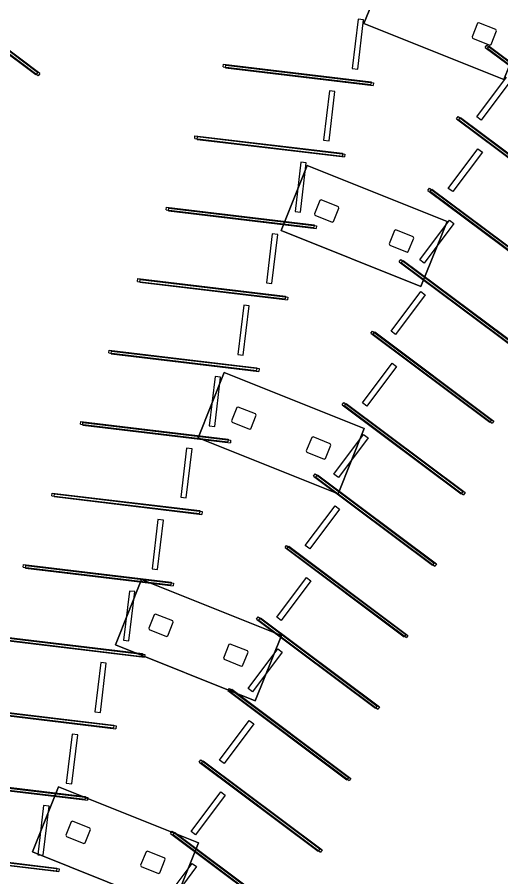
# Model space of a CAD drawing. Extents: x 468143 to 491361, y 1438528 to 1468730.
# Drawn here: x 488707.3 to 488765.9, y 1467080.3 to 1467184.3 of the extents above; entities that cross this region are included whole.
import ezdxf

# ---------------------------------------------------------------- set-up
doc = ezdxf.new("R2010")
doc.units = 0
doc.layers.add('Default', color=7, linetype='Continuous')
doc.layers.add('Xreference_dp', color=7, linetype='Continuous')

# ---------------------------------------------------------------- blocks, each defined once
blk = doc.blocks.new('Footing-Rectangular - F5-183379-FOUNDATION PLAN_1')
at = {"layer": 'Default'}
for p, q in [((109.5, 51), (-109.5, 51)), ((-109.5, 51), (-109.5, -51)), ((-109.5, -51), (-109.5, 51)), ((-109.5, 51), (109.5, 51)), ((109.5, -51), (109.5, 51)), ((109.5, 51), (109.5, -51)), ((-109.5, -51), (109.5, -51)), ((109.5, -51), (-109.5, -51))]:
    blk.add_line(p, q, dxfattribs=at)

msp = doc.modelspace()

# ---------------------------------------------------------------- linework, layer by layer
at = {"layer": 'Xreference_dp'}
for p, q in [((488709.58, 1467177.37), (488694.2, 1467188.88)), ((488709.78, 1467177.64), (488694.4, 1467189.15)), ((488709.86, 1467177.26), (488694.48, 1467188.77)), ((488710.06, 1467177.53), (488694.68, 1467189.04)), ((488748.59, 1467184.09), (488747.88, 1467178.13)), ((488748.55, 1467178.05), (488749.26, 1467184.01)), ((488749.26, 1467184.01), (488748.59, 1467184.09)), ((488763.04, 1467183.61), (488762.39, 1467181.98)), ((488763.2, 1467183.68), (488763.04, 1467183.61)), ((488765.29, 1467182.84), (488763.2, 1467183.68)), ((488764.71, 1467181.05), (488765.36, 1467182.68)), ((488765.36, 1467182.68), (488765.29, 1467182.84)), ((488762.39, 1467181.98), (488762.46, 1467181.82)), ((488762.46, 1467181.82), (488764.55, 1467180.98)), ((488763.97, 1467180.7), (488764.17, 1467180.96)), ((488763.97, 1467180.7), (488778.39, 1467169.91)), ((488764.17, 1467180.96), (488778.59, 1467170.18)), ((488764.26, 1467180.58), (488764.46, 1467180.85)), ((488764.26, 1467180.58), (488778.67, 1467169.8)), ((488764.46, 1467180.85), (488778.87, 1467170.07)), ((488764.55, 1467180.98), (488764.71, 1467181.05)), ((488732.28, 1467178.32), (488732.32, 1467178.65)), ((488732.28, 1467178.32), (488750.15, 1467176.19)), ((488732.32, 1467178.65), (488750.19, 1467176.52)), ((488732.56, 1467178.21), (488732.6, 1467178.54)), ((488732.56, 1467178.21), (488750.43, 1467176.08)), ((488732.6, 1467178.54), (488750.47, 1467176.41)), ((488747.88, 1467178.13), (488748.55, 1467178.05)), ((488709.78, 1467177.64), (488709.58, 1467177.37)), ((488710.06, 1467177.53), (488709.86, 1467177.26)), ((488762.98, 1467172.28), (488766.57, 1467177.08)), ((488750.19, 1467176.52), (488750.15, 1467176.19)), ((488750.47, 1467176.41), (488750.43, 1467176.08)), ((488767.11, 1467176.69), (488763.51, 1467171.88)), ((488745.13, 1467175.44), (488744.42, 1467169.48)), ((488745.08, 1467169.4), (488745.8, 1467175.36)), ((488745.8, 1467175.36), (488745.13, 1467175.44)), ((488760.51, 1467172.04), (488760.71, 1467172.31)), ((488760.51, 1467172.04), (488774.92, 1467161.26)), ((488760.71, 1467172.31), (488775.12, 1467161.53)), ((488760.8, 1467171.93), (488761, 1467172.2)), ((488760.8, 1467171.93), (488775.21, 1467161.15)), ((488761, 1467172.2), (488775.41, 1467161.42)), ((488763.51, 1467171.88), (488762.98, 1467172.28)), ((488728.82, 1467169.67), (488728.85, 1467170)), ((488728.85, 1467170), (488746.73, 1467167.87)), ((488729.1, 1467169.56), (488729.14, 1467169.89)), ((488729.14, 1467169.89), (488747.01, 1467167.76)), ((488728.82, 1467169.67), (488746.69, 1467167.54)), ((488729.1, 1467169.56), (488746.97, 1467167.43)), ((488744.42, 1467169.48), (488745.08, 1467169.4)), ((488746.73, 1467167.87), (488746.69, 1467167.54)), ((488747.01, 1467167.76), (488746.97, 1467167.43)), ((488759.52, 1467163.63), (488763.11, 1467168.43)), ((488763.65, 1467168.03), (488760.05, 1467163.23)), ((488763.11, 1467168.43), (488763.65, 1467168.03)), ((488741.67, 1467166.79), (488740.96, 1467160.83)), ((488741.62, 1467160.75), (488742.33, 1467166.71)), ((488742.33, 1467166.71), (488741.67, 1467166.79)), ((488757.05, 1467163.39), (488757.25, 1467163.66)), ((488757.25, 1467163.66), (488771.66, 1467152.88)), ((488757.34, 1467163.28), (488757.54, 1467163.55)), ((488757.54, 1467163.55), (488771.95, 1467152.77)), ((488760.05, 1467163.23), (488759.52, 1467163.63)), ((488757.05, 1467163.39), (488771.46, 1467152.61)), ((488757.34, 1467163.28), (488771.75, 1467152.5)), ((488743.96, 1467162.16), (488743.31, 1467160.54)), ((488744.12, 1467162.23), (488743.96, 1467162.16)), ((488746.21, 1467161.39), (488744.12, 1467162.23)), ((488725.35, 1467161.02), (488725.39, 1467161.35)), ((488725.35, 1467161.02), (488743.23, 1467158.89)), ((488725.39, 1467161.35), (488743.27, 1467159.22)), ((488725.64, 1467160.91), (488725.68, 1467161.24)), ((488725.64, 1467160.91), (488743.51, 1467158.78)), ((488725.68, 1467161.24), (488743.55, 1467159.11)), ((488740.96, 1467160.83), (488741.62, 1467160.75)), ((488743.31, 1467160.54), (488743.38, 1467160.37)), ((488743.38, 1467160.37), (488745.47, 1467159.54)), ((488745.63, 1467159.61), (488746.28, 1467161.23)), ((488746.28, 1467161.23), (488746.21, 1467161.39)), ((488745.47, 1467159.54), (488745.63, 1467159.61)), ((488756.06, 1467154.98), (488759.65, 1467159.78)), ((488760.19, 1467159.38), (488756.59, 1467154.58)), ((488759.65, 1467159.78), (488760.19, 1467159.38)), ((488743.27, 1467159.22), (488743.23, 1467158.89)), ((488743.55, 1467159.11), (488743.51, 1467158.78)), ((488753.01, 1467158.54), (488752.36, 1467156.91)), ((488753.17, 1467158.61), (488753.01, 1467158.54)), ((488755.26, 1467157.77), (488753.17, 1467158.61)), ((488738.21, 1467158.14), (488737.5, 1467152.18)), ((488738.16, 1467152.1), (488738.87, 1467158.06)), ((488738.87, 1467158.06), (488738.21, 1467158.14)), ((488754.68, 1467155.99), (488755.33, 1467157.61)), ((488755.33, 1467157.61), (488755.26, 1467157.77)), ((488752.36, 1467156.91), (488752.43, 1467156.75)), ((488752.43, 1467156.75), (488754.52, 1467155.92)), ((488754.52, 1467155.92), (488754.68, 1467155.99)), ((488753.59, 1467154.74), (488753.79, 1467155.01)), ((488753.59, 1467154.74), (488768, 1467143.96)), ((488753.79, 1467155.01), (488768.2, 1467144.23)), ((488753.87, 1467154.63), (488754.07, 1467154.9)), ((488753.87, 1467154.63), (488768.29, 1467143.85)), ((488754.07, 1467154.9), (488768.49, 1467144.12)), ((488756.59, 1467154.58), (488756.06, 1467154.98)), ((488721.89, 1467152.37), (488721.93, 1467152.7)), ((488721.89, 1467152.37), (488739.77, 1467150.24)), ((488721.93, 1467152.7), (488739.81, 1467150.57)), ((488722.18, 1467152.26), (488722.22, 1467152.59)), ((488722.18, 1467152.26), (488740.05, 1467150.13)), ((488722.22, 1467152.59), (488740.09, 1467150.46)), ((488737.5, 1467152.18), (488738.16, 1467152.1)), ((488752.6, 1467146.33), (488756.19, 1467151.13)), ((488756.19, 1467151.13), (488756.73, 1467150.73)), ((488739.81, 1467150.57), (488739.77, 1467150.24)), ((488740.09, 1467150.46), (488740.05, 1467150.13)), ((488756.73, 1467150.73), (488753.13, 1467145.93)), ((488734.75, 1467149.49), (488734.04, 1467143.53)), ((488734.7, 1467143.45), (488735.41, 1467149.41)), ((488735.41, 1467149.41), (488734.75, 1467149.49)), ((488750.13, 1467146.09), (488750.33, 1467146.36)), ((488750.13, 1467146.09), (488764.54, 1467135.31)), ((488750.33, 1467146.36), (488764.74, 1467135.58)), ((488750.41, 1467145.98), (488750.61, 1467146.25)), ((488750.41, 1467145.98), (488764.83, 1467135.2)), ((488750.61, 1467146.25), (488765.02, 1467135.46)), ((488753.13, 1467145.93), (488752.6, 1467146.33)), ((488718.43, 1467143.72), (488718.47, 1467144.05)), ((488718.43, 1467143.72), (488736.3, 1467141.59)), ((488718.47, 1467144.05), (488736.34, 1467141.92)), ((488718.72, 1467143.61), (488718.76, 1467143.94)), ((488718.76, 1467143.94), (488736.63, 1467141.81)), ((488718.72, 1467143.61), (488736.59, 1467141.48)), ((488734.04, 1467143.53), (488734.7, 1467143.45)), ((488736.34, 1467141.92), (488736.3, 1467141.59)), ((488736.63, 1467141.81), (488736.59, 1467141.48)), ((488749.14, 1467137.68), (488752.73, 1467142.48)), ((488753.26, 1467142.08), (488749.67, 1467137.28)), ((488752.73, 1467142.48), (488753.26, 1467142.08)), ((488731.29, 1467140.84), (488730.58, 1467134.88)), ((488731.24, 1467134.8), (488731.95, 1467140.76)), ((488731.95, 1467140.76), (488731.29, 1467140.84)), ((488746.67, 1467137.44), (488746.87, 1467137.71)), ((488746.87, 1467137.71), (488761.28, 1467126.92)), ((488746.95, 1467137.33), (488747.15, 1467137.6)), ((488747.15, 1467137.6), (488761.56, 1467126.81)), ((488749.67, 1467137.28), (488749.14, 1467137.68)), ((488733.93, 1467137.09), (488733.28, 1467135.47)), ((488734.09, 1467137.16), (488733.93, 1467137.09)), ((488736.18, 1467136.33), (488734.09, 1467137.16)), ((488746.67, 1467137.44), (488761.08, 1467126.66)), ((488746.95, 1467137.33), (488761.36, 1467126.55)), ((488714.97, 1467135.07), (488715.01, 1467135.4)), ((488715.01, 1467135.4), (488732.88, 1467133.27)), ((488733.28, 1467135.47), (488733.35, 1467135.31)), ((488735.6, 1467134.54), (488736.25, 1467136.16)), ((488736.25, 1467136.16), (488736.18, 1467136.33)), ((488764.74, 1467135.58), (488764.54, 1467135.31)), ((488765.02, 1467135.46), (488764.83, 1467135.2)), ((488714.97, 1467135.07), (488732.84, 1467132.94)), ((488715.26, 1467134.96), (488715.29, 1467135.29)), ((488715.26, 1467134.96), (488733.13, 1467132.83)), ((488715.29, 1467135.29), (488733.17, 1467133.16)), ((488730.58, 1467134.88), (488731.24, 1467134.8)), ((488733.35, 1467135.31), (488735.44, 1467134.47)), ((488735.44, 1467134.47), (488735.6, 1467134.54)), ((488742.98, 1467133.47), (488742.33, 1467131.85)), ((488743.14, 1467133.54), (488742.98, 1467133.47)), ((488745.23, 1467132.7), (488743.14, 1467133.54)), ((488745.68, 1467129.03), (488749.27, 1467133.83)), ((488749.8, 1467133.43), (488746.21, 1467128.63)), ((488749.27, 1467133.83), (488749.8, 1467133.43)), ((488732.88, 1467133.27), (488732.84, 1467132.94)), ((488733.17, 1467133.16), (488733.13, 1467132.83)), ((488744.65, 1467130.92), (488745.3, 1467132.54)), ((488745.3, 1467132.54), (488745.23, 1467132.7)), ((488727.83, 1467132.19), (488727.12, 1467126.23)), ((488727.78, 1467126.15), (488728.49, 1467132.11)), ((488728.49, 1467132.11), (488727.83, 1467132.19)), ((488742.33, 1467131.85), (488742.4, 1467131.68)), ((488742.4, 1467131.68), (488744.49, 1467130.85)), ((488744.49, 1467130.85), (488744.65, 1467130.92)), ((488743.21, 1467128.79), (488743.41, 1467129.06)), ((488743.21, 1467128.79), (488757.62, 1467118.01)), ((488743.41, 1467129.06), (488757.82, 1467118.27)), ((488743.49, 1467128.68), (488743.69, 1467128.95)), ((488743.49, 1467128.68), (488757.9, 1467117.9)), ((488743.69, 1467128.95), (488758.1, 1467118.16)), ((488746.21, 1467128.63), (488745.68, 1467129.03)), ((488711.51, 1467126.42), (488711.55, 1467126.75)), ((488711.51, 1467126.42), (488729.38, 1467124.29)), ((488711.55, 1467126.75), (488729.42, 1467124.62)), ((488711.79, 1467126.31), (488711.83, 1467126.64)), ((488711.79, 1467126.31), (488729.67, 1467124.17)), ((488711.83, 1467126.64), (488729.71, 1467124.51)), ((488727.12, 1467126.23), (488727.78, 1467126.15)), ((488761.28, 1467126.92), (488761.08, 1467126.66)), ((488761.56, 1467126.81), (488761.36, 1467126.55)), ((488742.21, 1467120.38), (488745.81, 1467125.18)), ((488745.81, 1467125.18), (488746.34, 1467124.78)), ((488729.42, 1467124.62), (488729.38, 1467124.29)), ((488729.71, 1467124.51), (488729.67, 1467124.17)), ((488746.34, 1467124.78), (488742.75, 1467119.98)), ((488724.37, 1467123.54), (488723.66, 1467117.58)), ((488724.32, 1467117.5), (488725.03, 1467123.46)), ((488725.03, 1467123.46), (488724.37, 1467123.54)), ((488739.75, 1467120.14), (488739.95, 1467120.41)), ((488739.75, 1467120.14), (488754.16, 1467109.36)), ((488739.95, 1467120.41), (488754.36, 1467109.62)), ((488740.03, 1467120.03), (488740.23, 1467120.3)), ((488740.03, 1467120.03), (488754.44, 1467109.25)), ((488740.23, 1467120.3), (488754.64, 1467109.51)), ((488742.75, 1467119.98), (488742.21, 1467120.38)), ((488708.05, 1467117.77), (488708.09, 1467118.1)), ((488708.05, 1467117.77), (488725.92, 1467115.63)), ((488708.09, 1467118.1), (488725.96, 1467115.97)), ((488708.33, 1467117.66), (488708.37, 1467117.99)), ((488708.37, 1467117.99), (488726.24, 1467115.85)), ((488757.82, 1467118.27), (488757.62, 1467118.01)), ((488758.1, 1467118.16), (488757.9, 1467117.9)), ((488708.33, 1467117.66), (488726.21, 1467115.52)), ((488723.66, 1467117.58), (488724.32, 1467117.5)), ((488725.96, 1467115.97), (488725.92, 1467115.63)), ((488726.24, 1467115.85), (488726.21, 1467115.52)), ((488738.75, 1467111.72), (488742.35, 1467116.53)), ((488742.88, 1467116.13), (488739.29, 1467111.32)), ((488742.35, 1467116.53), (488742.88, 1467116.13)), ((488720.91, 1467114.88), (488720.2, 1467108.93)), ((488720.86, 1467108.85), (488721.57, 1467114.81)), ((488721.57, 1467114.81), (488720.91, 1467114.88)), ((488723.9, 1467112.02), (488723.25, 1467110.4)), ((488724.06, 1467112.09), (488723.9, 1467112.02)), ((488726.15, 1467111.26), (488724.06, 1467112.09)), ((488736.29, 1467111.49), (488736.49, 1467111.75)), ((488736.29, 1467111.49), (488750.7, 1467100.71)), ((488736.49, 1467111.75), (488750.9, 1467100.97)), ((488736.57, 1467111.38), (488736.77, 1467111.64)), ((488736.77, 1467111.64), (488751.18, 1467100.86)), ((488739.29, 1467111.32), (488738.75, 1467111.72)), ((488725.57, 1467109.47), (488726.22, 1467111.1)), ((488726.22, 1467111.1), (488726.15, 1467111.26)), ((488736.57, 1467111.38), (488750.98, 1467100.59)), ((488704.63, 1467109.45), (488722.5, 1467107.31)), ((488723.25, 1467110.4), (488723.32, 1467110.24)), ((488723.32, 1467110.24), (488725.41, 1467109.4)), ((488725.41, 1467109.4), (488725.57, 1467109.47)), ((488754.36, 1467109.62), (488754.16, 1467109.36)), ((488754.64, 1467109.51), (488754.44, 1467109.25)), ((488704.59, 1467109.12), (488722.46, 1467106.98)), ((488704.87, 1467109.01), (488722.74, 1467106.87)), ((488704.91, 1467109.34), (488722.78, 1467107.2)), ((488720.2, 1467108.93), (488720.86, 1467108.85)), ((488732.95, 1467108.4), (488732.3, 1467106.78)), ((488733.12, 1467108.47), (488732.95, 1467108.4)), ((488735.21, 1467107.64), (488733.12, 1467108.47)), ((488722.5, 1467107.31), (488722.46, 1467106.98)), ((488734.62, 1467105.85), (488735.27, 1467107.47)), ((488735.27, 1467107.47), (488735.21, 1467107.64)), ((488735.29, 1467103.07), (488738.89, 1467107.88)), ((488739.42, 1467107.48), (488735.83, 1467102.67)), ((488738.89, 1467107.88), (488739.42, 1467107.48)), ((488722.78, 1467107.2), (488722.74, 1467106.87)), ((488732.3, 1467106.78), (488732.37, 1467106.62)), ((488732.37, 1467106.62), (488734.46, 1467105.78)), ((488717.45, 1467106.23), (488716.74, 1467100.28)), ((488717.4, 1467100.2), (488718.11, 1467106.15)), ((488718.11, 1467106.15), (488717.45, 1467106.23)), ((488734.46, 1467105.78), (488734.62, 1467105.85)), ((488732.83, 1467102.84), (488733.03, 1467103.1)), ((488732.83, 1467102.84), (488747.24, 1467092.05)), ((488733.03, 1467103.1), (488747.44, 1467092.32)), ((488733.11, 1467102.73), (488733.31, 1467102.99)), ((488733.11, 1467102.73), (488747.52, 1467091.94)), ((488733.31, 1467102.99), (488747.72, 1467092.21)), ((488735.83, 1467102.67), (488735.29, 1467103.07)), ((488701.13, 1467100.47), (488719, 1467098.33)), ((488701.17, 1467100.8), (488719.04, 1467098.66)), ((488701.41, 1467100.35), (488719.28, 1467098.22)), ((488701.45, 1467100.69), (488719.32, 1467098.55)), ((488716.74, 1467100.28), (488717.4, 1467100.2)), ((488750.9, 1467100.97), (488750.7, 1467100.71)), ((488751.18, 1467100.86), (488750.98, 1467100.59)), ((488731.83, 1467094.42), (488735.43, 1467099.23)), ((488735.43, 1467099.23), (488735.96, 1467098.83)), ((488719.04, 1467098.66), (488719, 1467098.33)), ((488719.32, 1467098.55), (488719.28, 1467098.22)), ((488735.96, 1467098.83), (488732.37, 1467094.02)), ((488713.99, 1467097.58), (488713.27, 1467091.63)), ((488713.94, 1467091.55), (488714.65, 1467097.5)), ((488714.65, 1467097.5), (488713.99, 1467097.58)), ((488729.37, 1467094.19), (488729.56, 1467094.45)), ((488729.37, 1467094.19), (488743.78, 1467083.4)), ((488729.56, 1467094.45), (488743.98, 1467083.67)), ((488729.65, 1467094.08), (488729.85, 1467094.34)), ((488729.65, 1467094.08), (488744.06, 1467083.29)), ((488729.85, 1467094.34), (488744.26, 1467083.56)), ((488732.37, 1467094.02), (488731.83, 1467094.42)), ((488697.67, 1467091.81), (488715.54, 1467089.68)), ((488697.71, 1467092.15), (488715.58, 1467090.01)), ((488697.95, 1467091.7), (488715.82, 1467089.57)), ((488697.99, 1467092.03), (488715.86, 1467089.9)), ((488747.44, 1467092.32), (488747.24, 1467092.05)), ((488747.72, 1467092.21), (488747.52, 1467091.94)), ((488713.27, 1467091.63), (488713.94, 1467091.55)), ((488715.58, 1467090.01), (488715.54, 1467089.68)), ((488715.86, 1467089.9), (488715.82, 1467089.57)), ((488728.37, 1467085.77), (488731.97, 1467090.58)), ((488732.5, 1467090.18), (488728.9, 1467085.37)), ((488731.97, 1467090.58), (488732.5, 1467090.18)), ((488710.52, 1467088.93), (488709.81, 1467082.97)), ((488710.48, 1467082.9), (488711.19, 1467088.85)), ((488711.19, 1467088.85), (488710.52, 1467088.93)), ((488713.87, 1467086.96), (488713.22, 1467085.33)), ((488714.03, 1467087.03), (488713.87, 1467086.96)), ((488716.12, 1467086.19), (488714.03, 1467087.03)), ((488715.54, 1467084.4), (488716.19, 1467086.03)), ((488716.19, 1467086.03), (488716.12, 1467086.19)), ((488725.9, 1467085.54), (488726.1, 1467085.8)), ((488725.9, 1467085.54), (488740.32, 1467074.75)), ((488726.1, 1467085.8), (488740.52, 1467075.02)), ((488726.19, 1467085.42), (488726.39, 1467085.69)), ((488726.39, 1467085.69), (488740.8, 1467074.91)), ((488728.9, 1467085.37), (488728.37, 1467085.77)), ((488713.22, 1467085.33), (488713.29, 1467085.17)), ((488713.29, 1467085.17), (488715.38, 1467084.33)), ((488726.19, 1467085.42), (488740.6, 1467074.64)), ((488694.25, 1467083.49), (488712.12, 1467081.36)), ((488694.53, 1467083.38), (488712.4, 1467081.25)), ((488715.38, 1467084.33), (488715.54, 1467084.4)), ((488723.09, 1467083.4), (488722.92, 1467083.33)), ((488725.18, 1467082.57), (488723.09, 1467083.4)), ((488743.98, 1467083.67), (488743.78, 1467083.4)), ((488744.26, 1467083.56), (488744.06, 1467083.29)), ((488694.21, 1467083.16), (488712.08, 1467081.03)), ((488694.49, 1467083.05), (488712.36, 1467080.92)), ((488709.81, 1467082.97), (488710.48, 1467082.9)), ((488722.92, 1467083.33), (488722.27, 1467081.71)), ((488724.6, 1467080.78), (488725.25, 1467082.41)), ((488725.25, 1467082.41), (488725.18, 1467082.57)), ((488712.12, 1467081.36), (488712.08, 1467081.03)), ((488722.27, 1467081.71), (488722.34, 1467081.55)), ((488722.34, 1467081.55), (488724.43, 1467080.71)), ((488724.91, 1467077.12), (488728.5, 1467081.92)), ((488729.04, 1467081.53), (488725.44, 1467076.72)), ((488728.5, 1467081.92), (488729.04, 1467081.53)), ((488712.4, 1467081.25), (488712.36, 1467080.92)), ((488724.43, 1467080.71), (488724.6, 1467080.78))]:
    msp.add_line(p, q, dxfattribs=at)

# ---------------------------------------------------------------- block references
at = {"layer": 'Xreference_dp', "xscale": 0.0833333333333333, "yscale": 0.08333333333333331, "rotation": -21.804483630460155}
for p in [(488759.35, 1467184.14), (488749.32, 1467159.07), (488739.29, 1467134), (488729.26, 1467108.94), (488719.23, 1467083.87)]:
    msp.add_blockref('Footing-Rectangular - F5-183379-FOUNDATION PLAN_1', p, dxfattribs=at)

doc.saveas('drawing.dxf')
